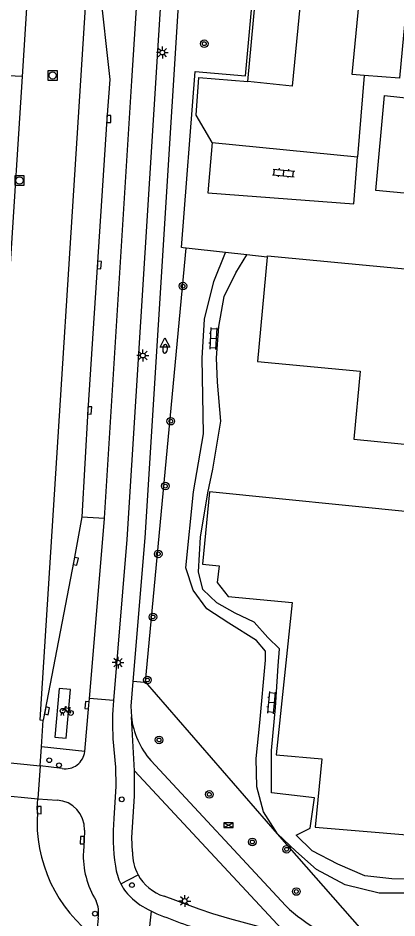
# Model space of a CAD drawing. Extents: x 132994 to 136000, y 393499 to 395512.
# Drawn here: x 133485.2 to 133525, y 394706.3 to 394800.9 of the extents above; entities that cross this region are included whole.
import ezdxf

# ---------------------------------------------------------------- set-up
doc = ezdxf.new("R2010")
doc.units = 0
for name, color, linetype in [('gg-afsc-hekwerk', 7, 'Continuous'), ('gg-bbg-hoofdgebouw', 7, 'Continuous'), ('gg-knt-verharding', 7, 'Continuous'), ('gg-knt-verharding nz', 7, 'Continuous'), ('gt-grn-groengrens', 7, 'Continuous'), ('gt-grn-weggrens', 7, 'Continuous'), ('gt-symb-boom', 7, 'Continuous'), ('gt-symb-brandkraan', 7, 'Continuous'), ('gt-symb-drukknoppaal', 7, 'Continuous'), ('gt-symb-fietsenrek', 7, 'Continuous'), ('gt-symb-kast', 7, 'Continuous'), ('gt-symb-klinker verharding', 7, 'Continuous'), ('gt-symb-kolk', 7, 'Continuous'), ('gt-symb-lichtmast', 7, 'Continuous'), ('gt-symb-rioolschacht', 7, 'Continuous'), ('gt-symb-verkeersbordpaal', 7, 'Continuous'), ('gt-symb-verkeersregelinstallatiepaal', 7, 'Continuous'), ('gt-symb-waterafsluiter', 7, 'Continuous')]:
    doc.layers.add(name, color=color, linetype=linetype)

# ---------------------------------------------------------------- blocks, each defined once
blk = doc.blocks.new('gt0-KL1')
at = {"layer": 'gt-symb-klinker verharding'}
for p, q in [((-1.15, 0.3), (1.15, 0.3)), ((-1, -0.3), (-1, 0.3)), ((-0.5, 0.3), (-0.5, 0.45)), ((0, -0.3), (0, 0.3)), ((0.5, 0.3), (0.5, 0.45)), ((1, -0.3), (1, 0.3)), ((-1.15, -0.3), (1.15, -0.3)), ((-0.5, -0.45), (-0.5, -0.3)), ((0.5, -0.45), (0.5, -0.3))]:
    blk.add_line(p, q, dxfattribs=at)
blk = doc.blocks.new('gt0-KAST')
at = {"layer": 'gt-symb-kast'}
for p, q in [((-0.501, -0.249), (0.501, 0.249)), ((-0.501, 0.249), (0.501, -0.249))]:
    blk.add_line(p, q, dxfattribs=at)
blk.add_lwpolyline([(0.501, 0.249), (-0.501, 0.249), (-0.501, -0.249), (0.501, -0.249)], close=True, dxfattribs=at)
blk = doc.blocks.new('gt0-BOOM')
at = {"layer": 'gt-symb-boom'}
for radius in [0.4, 0.2]:
    blk.add_circle((0, 0), radius, dxfattribs=at)
blk = doc.blocks.new('gt0-LMAST')
at = {"layer": 'gt-symb-lichtmast'}
for p, q in [((-0.182, 0.173), (-0.447, 0.438)), ((-0.005, 0.246), (-0.005, 0.621)), ((0.172, 0.173), (0.437, 0.438)), ((-0.255, -0.004), (-0.63, -0.004)), ((-0.182, -0.181), (-0.447, -0.446)), ((-0.005, -0.254), (-0.005, -0.629)), ((0.437, -0.446), (0.172, -0.181)), ((0.245, -0.004), (0.62, -0.004))]:
    blk.add_line(p, q, dxfattribs=at)
blk.add_circle((-0.005, -0.004), 0.25, dxfattribs=at)
blk = doc.blocks.new('gt0-BR')
at = {"layer": 'gt-symb-brandkraan'}
for centre, radius, start, end in [((-0.244, 0), 0.206, 107.56694, 252.43307), ((0.599, -2.664), 3, 106.89205, 107.56694), ((0, -0.691), 0.938, 73.10799, 106.89205), ((-0.599, -2.664), 3, 72.43309, 73.10799), ((0.244, 0), 0.206, 287.56695, 72.43309), ((0.599, 2.664), 3, 252.43307, 253.10797), ((0, 0.691), 0.938, 253.10797, 286.89206), ((-0.599, 2.664), 3, 286.89206, 287.56695)]:
    blk.add_arc(centre, radius, start, end, dxfattribs=at)
blk = doc.blocks.new('gt0-WAFSL')
at = {"layer": 'gt-symb-waterafsluiter'}
for p, q in [((-0.5, -0.333), (0, 0.667)), ((0, 0.667), (0.5, -0.333)), ((0.5, -0.333), (-0.5, -0.333))]:
    blk.add_line(p, q, dxfattribs=at)
blk = doc.blocks.new('gt0-VPAAL')
at = {"layer": 'gt-symb-verkeersbordpaal'}
blk.add_circle((0, 0), 0.25, dxfattribs=at)
blk = doc.blocks.new('gt0-KOLK')
at = {"layer": 'gt-symb-kolk'}
blk.add_lwpolyline([(0, 0), (0.375, 0), (0.375, 0.4), (-0.375, 0.4), (-0.375, 0), (0, 0)], dxfattribs=at)
blk = doc.blocks.new('gt0-VIPAAL')
at = {"layer": 'gt-symb-verkeersregelinstallatiepaal'}
blk.add_circle((0, 0), 0.25, dxfattribs=at)
blk = doc.blocks.new('gt0-DPAAL')
at = {"layer": 'gt-symb-drukknoppaal'}
blk.add_circle((0, 0), 0.25, dxfattribs=at)
blk = doc.blocks.new('gt0-FREK')
at = {"layer": 'gt-symb-fietsenrek'}
for p, q in [((0.259, 0.762), (0.294, 0.823)), ((0.54, 0.335), (0.259, 0.762)), ((0.294, 0.823), (0.767, 0.714)), ((0.767, 0.714), (0.54, 0.335)), ((0.757, 0.841), (0.866, 0.816)), ((0.767, 0.714), (0.84, 0.822)), ((0.895, 0.252), (0.767, 0.714))]:
    blk.add_line(p, q, dxfattribs=at)
for points in [[(-0.124, 0), (-0.047, 0.312), (0.053, 0.312), (0.12, 0)], [(0.036, 0.476), (0.228, 0.708), (0.259, 0.762)], [(0.294, 0.823), (0.36, 0.937), (0.452, 0.935)], [(0.54, 0.335), (0.555, 0.305), (0.895, 0.252)]]:
    blk.add_lwpolyline(points, dxfattribs=at)
for centre in [(0.036, 0.476), (0.895, 0.252)]:
    blk.add_circle(centre, 0.252, dxfattribs=at)
blk = doc.blocks.new('gt0-RS')
at = {"layer": 'gt-symb-rioolschacht'}
blk.add_lwpolyline([(-0.5, -0.5), (0.5, -0.5), (0.5, 0.5), (-0.5, 0.5)], close=True, dxfattribs=at)
blk.add_circle((0, 0), 0.375, dxfattribs=at)

msp = doc.modelspace()

# ---------------------------------------------------------------- linework, layer by layer
at = {"layer": 'gg-afsc-hekwerk'}
for p, q in [((133502.872, 394776.695), (133502.55, 394776.731)), ((133507.01, 394776.234), (133502.872, 394776.695)), ((133509.247, 394775.985), (133507.01, 394776.234)), ((133511.378, 394775.748), (133509.247, 394775.985))]:
    msp.add_line(p, q, dxfattribs=at)
msp.add_lwpolyline([(133502.55, 394776.731), (133502.371, 394776.751), (133503.807, 394795.264), (133509.101, 394794.796), (133512.818, 394835.664)], dxfattribs=at)
at = {"layer": 'gg-bbg-hoofdgebouw'}
for points in [[(133541.48, 394774.063), (133542.3, 394783.51), (133535.26, 394784.01), (133535.04, 394781.61), (133522.781, 394782.75), (133523.7, 394792.74), (133533.39, 394791.69), (133535.81, 394817.68), (133530.87, 394818.16), (133531.82, 394827.943)], [(133511.378, 394775.748), (133510.37, 394764.77), (133521.13, 394763.78), (133520.46, 394756.61), (133527.58, 394755.93), (133526.92, 394748.92), (133505.31, 394751.08), (133504.59, 394743.49), (133506.32, 394743.32), (133506.11, 394741.54), (133507.28, 394740.08), (133514, 394739.44), (133512.31, 394723.46), (133517.1, 394723.01), (133516.41, 394715.85), (133531.08, 394714.61)], [(133511.378, 394775.748), (133511.39, 394775.88), (133541.39, 394773.03), (133541.48, 394774.063)]]:
    msp.add_lwpolyline(points, dxfattribs=at)
at = {"layer": 'gg-knt-verharding'}
for p, q in [((133487.285, 394820.723), (133485.625, 394794.731)), ((133497.155, 394794.283), (133498.736, 394819.653)), ((133485.625, 394794.731), (133482.261, 394742.273)), ((133521.549, 394794.843), (133520.869, 394786.286)), ((133494.292, 394748.324), (133497.155, 394794.283)), ((133505.583, 394787.783), (133520.869, 394786.286)), ((133487.666, 394724.285), (133487.848, 394727.085)), ((133495.177, 394725.138), (133495.444, 394722.156)), ((133487.519, 394722.273), (133487.666, 394724.285)), ((133492.206, 394723.8), (133487.666, 394724.285)), ((133499.138, 394722.845), (133513.319, 394707.572)), ((133489.847, 394722.008), (133487.519, 394722.273)), ((133497.443, 394721.754), (133513.401, 394704.603)), ((133487.298, 394718.836), (133489.298, 394718.686)), ((133499.209, 394707.028), (133499.788, 394706.751)), ((133493.616, 394706.297), (133493.413, 394704.164))]:
    msp.add_line(p, q, dxfattribs=at)
for points in [[(133509.325, 394794.215), (133512.783, 394831.382), (133517.605, 394830.918)], [(133517.605, 394830.918), (133513.999, 394793.699), (133509.325, 394794.215)], [(133521.549, 394794.843), (133520.282, 394794.946), (133523.507, 394828.261)], [(133523.507, 394828.261), (133528.347, 394827.687), (133525.28, 394794.54), (133521.549, 394794.843)], [(133501.327, 394819.98), (133500.912, 394814.173), (133496.645, 394746.064), (133495.218, 394729.165)], [(133503.16, 394819.853), (133502.847, 394815.343), (133503.377, 394815.305), (133503.264, 394813.965), (133502.751, 394814.008), (133498.521, 394746.256), (133497.255, 394731.155)], [(133493.071, 394810.299), (133493.055, 394810.095), (133493.743, 394804.251), (133494.846, 394794.427)], [(133505.583, 394787.783), (133503.92, 394790.651), (133504.209, 394794.624), (133509.325, 394794.215)], [(133494.846, 394794.427), (133494.541, 394790.257), (133492.521, 394759.657), (133491.916, 394748.472)], [(133505.583, 394787.783), (133505.132, 394782.506), (133520.476, 394781.334), (133520.869, 394786.286)], [(133512.447, 394715.151), (133510.998, 394717.441), (133510.282, 394720.098), (133510.203, 394723.07), (133510.598, 394726.797), (133511.211, 394733.406), (133511.187, 394734.347), (133510.264, 394735.462), (133507.341, 394737.266), (133505.02, 394738.79), (133503.581, 394740.733), (133502.822, 394743.092), (133503.647, 394751.093), (133504.673, 394757.168), (133504.557, 394765.144), (133504.794, 394769.213), (133505.776, 394773.205), (133507.01, 394776.234)], [(133527.295, 394710.395), (133524.468, 394710.418), (133521.634, 394710.739), (133518.777, 394711.95), (133516.113, 394713.365), (133514.432, 394715.005), (133515.9, 394715.738), (133516.359, 394718.923), (133511.834, 394719.445), (133511.813, 394723.905), (133512.238, 394728.427), (133512.515, 394732.796), (133512.665, 394734.584), (133511.443, 394735.79), (133510.013, 394737.387), (133508.006, 394738.324), (133506.092, 394739.412), (133504.617, 394740.81), (133504.17, 394742.681), (133504.37, 394746.305), (133505.136, 394750.984), (133505.663, 394753.476), (133506.519, 394758.505), (133506.161, 394762.609), (133506.043, 394765.183), (133506.3, 394768.461), (133506.86, 394771.598), (133508.081, 394774.109), (133509.247, 394775.985)], [(133491.916, 394748.472), (133491.073, 394743.823), (133487.848, 394727.085)], [(133492.702, 394729.376), (133494.288, 394748.258), (133494.292, 394748.324)], [(133497.255, 394731.155), (133497.037, 394728.559), (133497.104, 394727.439)], [(133492.206, 394723.8), (133492.641, 394728.65), (133492.702, 394729.376)], [(133495.444, 394722.156), (133495.49, 394720.138), (133495.28, 394716.756)], [(133497.228, 394713.24), (133497.163, 394714.763), (133497.432, 394719.109), (133497.443, 394721.754)], [(133487.23, 394717.428), (133487.228, 394717.85), (133487.298, 394718.836)], [(133492.194, 394715.537), (133492.148, 394714.473), (133492.064, 394713.269)], [(133562.46, 394702.176), (133561.21, 394702.589), (133560.238, 394703.752), (133559.708, 394704.977), (133551.65, 394705.997), (133535.406, 394711.011), (133530.68, 394709.843), (133527.087, 394708.904), (133523.123, 394708.896), (133519.581, 394709.792), (133516.563, 394711.396), (133514.381, 394713.319), (133512.447, 394715.151)], [(133513.401, 394704.603), (133507.458, 394706.209), (133505.67, 394706.727), (133504.24, 394707.225), (133500.535, 394708.584)], [(133497.214, 394708.317), (133497.998, 394707.689), (133498.881, 394707.185), (133499.209, 394707.028)]]:
    msp.add_lwpolyline(points, dxfattribs=at)
for centre, radius, start, end in [((133521.665, 394726.882), 26.546, 175.06634, 183.76701), ((133505.737, 394728.514), 8.699, 187.09712, 220.66575), ((133490.197, 394723.996), 2.019, 260.02367, 354.42013), ((133489.101, 394715.599), 3.094, 358.85669, 86.35013), ((133502.469, 394716.458), 15.27, 176.35942, 233.62564), ((133513.55, 394714.859), 18.368, 174.07255, 189.72974), ((133501.106, 394712.86), 9.051, 177.41018, 211.60238), ((133502.008, 394713.131), 4.782, 178.69465, 208.51957), ((133500.827, 394712.35), 5.414, 186.30808, 207.22442), ((133502.005, 394713.13), 4.778, 208.5336, 252.08702), ((133500.833, 394712.352), 5.42, 207.21598, 228.10959), ((133490.757, 394706.876), 2.917, 348.55034, 25.17244), ((133525.389, 394720.249), 17.504, 226.40413, 255.12908), ((133525.738, 394770.082), 68.441, 247.71821, 252.74155)]:
    msp.add_arc(centre, radius, start, end, dxfattribs=at)
at = {"layer": 'gg-knt-verharding nz'}
for p, q in [((133480.747, 394723.009), (133487.519, 394722.273)), ((133487.519, 394722.273), (133487.298, 394718.836)), ((133479.619, 394719.563), (133487.298, 394718.836))]:
    msp.add_line(p, q, dxfattribs=at)
for points in [[(133493.071, 394810.299), (133492.762, 394810.329), (133487.5, 394727.107), (133487.848, 394727.085)], [(133490.71, 394730.318), (133489.532, 394730.409), (133489.075, 394725.294), (133490.265, 394725.189), (133490.71, 394730.318)]]:
    msp.add_lwpolyline(points, dxfattribs=at)
at = {"layer": 'gt-grn-groengrens'}
for p, q in [((133485.625, 394794.731), (133483.454, 394794.845)), ((133498.585, 394731.113), (133502.872, 394776.695)), ((133512.447, 394715.151), (133498.585, 394731.113))]:
    msp.add_line(p, q, dxfattribs=at)
for points in [[(133498.585, 394731.113), (133498.496, 394731.033), (133497.255, 394731.155)], [(133562.46, 394702.176), (133521.364, 394705.032), (133512.447, 394715.151)]]:
    msp.add_lwpolyline(points, dxfattribs=at)
at = {"layer": 'gt-grn-weggrens'}
for p, q in [((133491.916, 394748.472), (133494.292, 394748.324)), ((133495.218, 394729.165), (133492.702, 394729.376)), ((133497.443, 394721.754), (133497.104, 394727.439)), ((133496.013, 394709.873), (133497.807, 394710.848)), ((133498.937, 394704.445), (133499.209, 394707.028))]:
    msp.add_line(p, q, dxfattribs=at)

# ---------------------------------------------------------------- block references
at = {"layer": 'gt-symb-boom'}
for p in [(133504.763, 394798.176), (133502.525, 394772.703), (133501.247, 394758.509), (133500.677, 394751.682), (133499.931, 394744.562), (133499.371, 394737.938), (133498.793, 394731.301), (133500.015, 394725.007), (133505.287, 394719.285), (133509.813, 394714.289), (133513.412, 394713.522), (133514.432, 394709.08)]:
    msp.add_blockref('gt0-BOOM', p, dxfattribs=at)
at = {"layer": 'gt-symb-brandkraan', "rotation": 84.66555996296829}
msp.add_blockref('gt0-BR', (133500.644, 394766.106), dxfattribs=at)
at = {"layer": 'gt-symb-drukknoppaal'}
for p in [(133489.505, 394722.343), (133493.291, 394706.754)]:
    msp.add_blockref('gt0-DPAAL', p, dxfattribs=at)
at = {"layer": 'gt-symb-fietsenrek'}
msp.add_blockref('gt0-FREK', (133489.85, 394727.594), dxfattribs=at)
at = {"layer": 'gt-symb-kast'}
msp.add_blockref('gt0-KAST', (133507.303, 394716.048), dxfattribs=at)
at = {"layer": 'gt-symb-klinker verharding'}
for p, rotation in [((133513.106, 394784.596), -5.453918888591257), ((133505.739, 394767.196), 86.67392639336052), ((133511.843, 394728.928), 84.7225939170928)]:
    msp.add_blockref('gt0-KL1', p, dxfattribs=dict(at, rotation=rotation))
at = {"layer": 'gt-symb-kolk'}
for p, rotation in [((133494.541, 394790.257), -89.85474340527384), ((133493.533, 394774.936), -93.78776995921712), ((133492.521, 394759.657), -93.10015571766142), ((133491.073, 394743.823), -100.87943085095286), ((133488.053, 394728.111), -101.2814460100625), ((133492.641, 394728.65), 84.92539376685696), ((133487.229, 394717.639), -90.94421740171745), ((133492.148, 394714.473), 88.82163928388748)]:
    msp.add_blockref('gt0-KOLK', p, dxfattribs=dict(at, rotation=rotation))
at = {"layer": 'gt-symb-lichtmast'}
for p in [(133500.369, 394797.252), (133498.316, 394765.411), (133495.71, 394733.137), (133502.716, 394708.087)]:
    msp.add_blockref('gt0-LMAST', p, dxfattribs=at)
at = {"layer": 'gt-symb-rioolschacht'}
for p in [(133488.835, 394794.841), (133485.357, 394783.801)]:
    msp.add_blockref('gt0-RS', p, dxfattribs=at)
at = {"layer": 'gt-symb-verkeersbordpaal'}
for p in [(133496.097, 394718.768), (133497.168, 394709.753)]:
    msp.add_blockref('gt0-VPAAL', p, dxfattribs=at)
at = {"layer": 'gt-symb-verkeersregelinstallatiepaal'}
msp.add_blockref('gt0-VIPAAL', (133488.484, 394722.881), dxfattribs=at)
at = {"layer": 'gt-symb-waterafsluiter'}
msp.add_blockref('gt0-WAFSL', (133500.631, 394766.605), dxfattribs=at)

doc.saveas('drawing.dxf')
